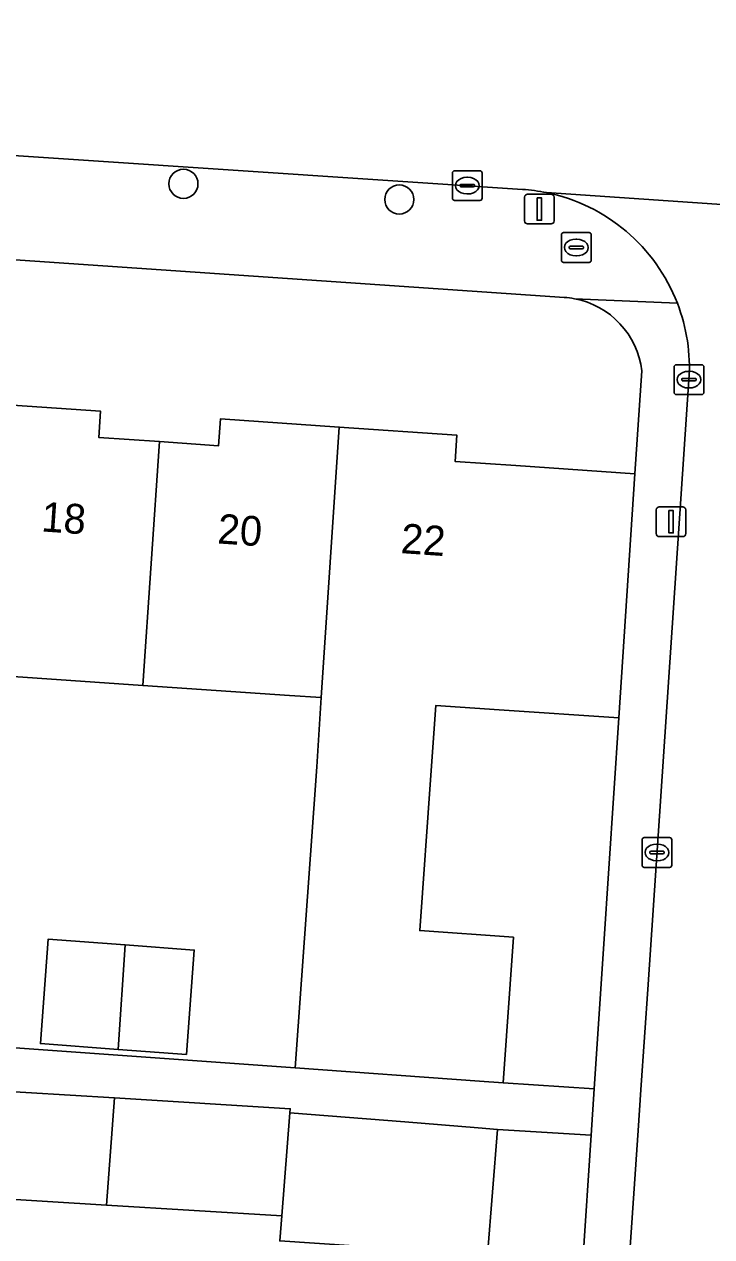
# Model space of a CAD drawing. Extents: x 161848 to 162726, y 385382 to 386521.
# Drawn here: x 162074.32 to 162097.41, y 385549.25 to 385590.01 of the extents above; entities that cross this region are included whole.
import ezdxf

# ---------------------------------------------------------------- set-up
doc = ezdxf.new("R2010")
doc.units = 0
for name, color, linetype in [('IMGEO_Boom', 7, 'Continuous'), ('IMGEO_Brandkraan', 7, 'Continuous'), ('IMGEO_Erf', 7, 'Continuous'), ('IMGEO_Kolk', 7, 'Continuous'), ('IMGEO_Lichtmast', 7, 'Continuous'), ('IMGEO_Muur', 7, 'Continuous'), ('IMGEO_Pand', 7, 'Continuous'), ('IMGEO_Pand_nummerreeks', 7, 'Continuous'), ('IMGEO_Rijbaan_lokaal_open', 7, 'Continuous'), ('IMGEO_Voetpad_open', 7, 'Continuous')]:
    doc.layers.add(name, color=color, linetype=linetype)

msp = doc.modelspace()

# ---------------------------------------------------------------- linework, layer by layer
at = {"layer": 'IMGEO_Boom'}
for centre in [(162079.665, 385584.644), (162086.916, 385584.116)]:
    msp.add_circle(centre, 0.489, dxfattribs=at)
at = {"layer": 'IMGEO_Brandkraan'}
for p, q in [((162092.362, 385582.076), (162092.362, 385582.928)), ((162092.437, 385583.002), (162093.289, 385583.002)), ((162093.363, 385582.928), (162093.363, 385582.076)), ((162092.621, 385582.496), (162092.621, 385582.508)), ((162093.059, 385582.459), (162092.661, 385582.459)), ((162092.664, 385582.545), (162093.062, 385582.545)), ((162092.85, 385582.782), (162092.875, 385582.782)), ((162093.105, 385582.508), (162093.105, 385582.496)), ((162093.289, 385582.002), (162092.437, 385582.002)), ((162092.873, 385582.222), (162092.848, 385582.222))]:
    msp.add_line(p, q, dxfattribs=at)
for points in [[(162092.362, 385582.076), (162092.362, 385582.928)], [(162092.437, 385583.002), (162093.289, 385583.002)], [(162093.363, 385582.928), (162093.363, 385582.076)], [(162093.289, 385582.002), (162092.437, 385582.002)]]:
    msp.add_lwpolyline(points, dxfattribs=at)
for centre, radius, start, end in [((162092.439, 385582.926), 0.0765, 91.552, 178.448), ((162092.439, 385582.926), 0.0765, 91.552, 178.448), ((162093.287, 385582.926), 0.0765, 1.552, 88.448), ((162093.287, 385582.926), 0.0765, 1.552, 88.448), ((162092.661, 385582.505), 0.0403, 85.8775, 175.7526), ((162092.658, 385582.495), 0.0366, 178.938, 274.7102), ((162093.062, 385582.502), 0.043, 264.8664, 352.4533), ((162093.066, 385582.507), 0.0386, 1.7309, 96.639), ((162092.439, 385582.078), 0.0765, 181.552, 268.448), ((162092.439, 385582.078), 0.0765, 181.552, 268.448), ((162093.287, 385582.078), 0.0765, 271.552, 358.448), ((162093.287, 385582.078), 0.0765, 271.552, 358.448)]:
    msp.add_arc(centre, radius, start, end, dxfattribs=at)
for centre, major_axis, ratio, start_param, end_param in [((162092.849, 385582.502), (-0.387, 0.002), 0.722429, 4.712389, 7.853982), ((162092.874, 385582.502), (-0.39, 0.002), 0.717154, 1.570796, 4.712389)]:
    msp.add_ellipse(centre, major_axis=major_axis, ratio=ratio, start_param=start_param, end_param=end_param, dxfattribs=at)
at = {"layer": 'IMGEO_Erf'}
for points in [[(162092.46, 385580.825), (162025.046, 385585.446), (162021.515, 385585.628), (162019.281, 385585.788)], [(162072.925, 385577.272), (162076.881, 385577.001), (162076.821, 385576.119), (162078.864, 385575.978), (162080.848, 385575.842), (162080.909, 385576.739), (162084.899, 385576.465), (162088.851, 385576.194), (162088.79, 385575.315), (162090.826, 385575.175), (162094.831, 385574.899), (162095.06, 385578.354)], [(162071.496, 385555.778), (162083.419, 385554.931), (162084.144, 385565.046), (162084.29, 385567.376), (162083.232, 385567.448), (162078.307, 385567.787), (162072.322, 385568.198)], [(162091.723, 385527.993), (162092.1, 385533.688), (162092.534, 385540.24), (162093.077, 385548.435), (162093.358, 385552.663), (162090.214, 385552.863), (162089.88, 385548.648), (162089.229, 385548.691), (162082.901, 385549.112), (162082.968, 385549.956), (162077.085, 385550.316), (162071.126, 385550.681), (162065.134, 385551.048), (162062.406, 385551.215), (162059.099, 385551.418), (162059.32, 385555.025)]]:
    msp.add_lwpolyline(points, dxfattribs=at)
for points in [[(162094.287, 385566.69), (162090.276, 385566.966), (162088.144, 385567.112), (162087.976, 385564.771), (162087.601, 385559.546), (162090.752, 385559.32), (162090.402, 385554.432), (162093.461, 385554.229), (162093.784, 385559.103)], [(162075.127, 385559.257), (162077.714, 385559.063), (162080.03, 385558.889), (162079.767, 385555.381), (162077.475, 385555.553), (162074.863, 385555.749)]]:
    msp.add_lwpolyline(points, close=True, dxfattribs=at)
for centre, radius, start, end in [((162092.3, 385578.197), 2.633, 79.0604, 86.5236), ((162092.275, 385578.028), 2.804, 6.6838, 79.2114)]:
    msp.add_arc(centre, radius, start, end, dxfattribs=at)
at = {"layer": 'IMGEO_Kolk'}
for p, q in [((162088.699, 385584.156), (162088.699, 385585.008)), ((162088.774, 385585.082), (162089.626, 385585.082)), ((162089.187, 385584.862), (162089.212, 385584.862)), ((162089.7, 385585.008), (162089.7, 385584.156)), ((162088.958, 385584.576), (162088.958, 385584.588)), ((162089.396, 385584.539), (162088.998, 385584.539)), ((162089.001, 385584.625), (162089.399, 385584.625)), ((162089.442, 385584.588), (162089.442, 385584.576)), ((162089.626, 385584.082), (162088.774, 385584.082)), ((162089.21, 385584.302), (162089.185, 385584.302)), ((162096.145, 385577.635), (162096.145, 385578.487)), ((162096.22, 385578.561), (162097.072, 385578.561)), ((162096.633, 385578.341), (162096.658, 385578.341)), ((162097.146, 385578.487), (162097.146, 385577.635)), ((162096.404, 385578.055), (162096.404, 385578.067)), ((162096.842, 385578.018), (162096.444, 385578.018)), ((162096.447, 385578.104), (162096.845, 385578.104)), ((162096.888, 385578.067), (162096.888, 385578.055)), ((162097.072, 385577.561), (162096.22, 385577.561)), ((162096.656, 385577.781), (162096.631, 385577.781)), ((162095.07, 385561.743), (162095.07, 385562.595)), ((162095.145, 385562.669), (162095.997, 385562.669)), ((162095.558, 385562.449), (162095.583, 385562.449)), ((162096.071, 385562.595), (162096.071, 385561.743)), ((162095.329, 385562.163), (162095.329, 385562.175)), ((162095.767, 385562.126), (162095.369, 385562.126)), ((162095.372, 385562.212), (162095.77, 385562.212)), ((162095.813, 385562.175), (162095.813, 385562.163)), ((162095.997, 385561.669), (162095.145, 385561.669)), ((162095.581, 385561.889), (162095.556, 385561.889))]:
    msp.add_line(p, q, dxfattribs=at)
for points in [[(162088.699, 385584.156), (162088.699, 385585.008)], [(162088.774, 385585.082), (162089.626, 385585.082)], [(162089.7, 385585.008), (162089.7, 385584.156)], [(162089.626, 385584.082), (162088.774, 385584.082)], [(162096.145, 385577.635), (162096.145, 385578.487)], [(162096.22, 385578.561), (162097.072, 385578.561)], [(162097.146, 385578.487), (162097.146, 385577.635)], [(162097.072, 385577.561), (162096.22, 385577.561)], [(162095.07, 385561.743), (162095.07, 385562.595)], [(162095.145, 385562.669), (162095.997, 385562.669)], [(162096.071, 385562.595), (162096.071, 385561.743)], [(162095.997, 385561.669), (162095.145, 385561.669)]]:
    msp.add_lwpolyline(points, dxfattribs=at)
for centre, radius, start, end in [((162088.776, 385585.006), 0.0765, 91.552, 178.448), ((162088.776, 385585.006), 0.0765, 91.552, 178.448), ((162089.624, 385585.006), 0.0765, 1.552, 88.448), ((162089.624, 385585.006), 0.0765, 1.552, 88.448), ((162088.998, 385584.585), 0.0403, 85.8775, 175.7526), ((162088.995, 385584.575), 0.0366, 178.938, 274.7102), ((162089.399, 385584.582), 0.043, 264.8664, 352.4533), ((162089.403, 385584.587), 0.0386, 1.7309, 96.639), ((162088.776, 385584.158), 0.0765, 181.552, 268.448), ((162088.776, 385584.158), 0.0765, 181.552, 268.448), ((162089.624, 385584.158), 0.0765, 271.552, 358.448), ((162089.624, 385584.158), 0.0765, 271.552, 358.448), ((162096.222, 385578.485), 0.0765, 91.552, 178.448), ((162096.222, 385578.485), 0.0765, 91.552, 178.448), ((162097.07, 385578.485), 0.0765, 1.552, 88.448), ((162097.07, 385578.485), 0.0765, 1.552, 88.448), ((162096.444, 385578.064), 0.0403, 85.8775, 175.7526), ((162096.441, 385578.054), 0.0366, 178.938, 274.7102), ((162096.845, 385578.061), 0.043, 264.8664, 352.4533), ((162096.849, 385578.066), 0.0386, 1.7309, 96.639), ((162096.222, 385577.637), 0.0765, 181.552, 268.448), ((162096.222, 385577.637), 0.0765, 181.552, 268.448), ((162097.07, 385577.637), 0.0765, 271.552, 358.448), ((162097.07, 385577.637), 0.0765, 271.552, 358.448), ((162095.147, 385562.593), 0.0765, 91.552, 178.448), ((162095.147, 385562.593), 0.0765, 91.552, 178.448), ((162095.995, 385562.593), 0.0765, 1.552, 88.448), ((162095.995, 385562.593), 0.0765, 1.552, 88.448), ((162095.369, 385562.172), 0.0403, 85.8775, 175.7526), ((162095.366, 385562.162), 0.0366, 178.938, 274.7102), ((162095.77, 385562.169), 0.043, 264.8664, 352.4533), ((162095.774, 385562.174), 0.0386, 1.7309, 96.639), ((162095.147, 385561.745), 0.0765, 181.552, 268.448), ((162095.147, 385561.745), 0.0765, 181.552, 268.448), ((162095.995, 385561.745), 0.0765, 271.552, 358.448), ((162095.995, 385561.745), 0.0765, 271.552, 358.448)]:
    msp.add_arc(centre, radius, start, end, dxfattribs=at)
for centre, major_axis, ratio, start_param, end_param in [((162089.186, 385584.582), (-0.387, 0.002), 0.722429, 4.712389, 7.853982), ((162089.211, 385584.582), (-0.39, 0.002), 0.717154, 1.570796, 4.712389), ((162096.632, 385578.061), (-0.387, 0.002), 0.722429, 4.712389, 7.853982), ((162096.657, 385578.061), (-0.39, 0.002), 0.717154, 1.570796, 4.712389), ((162095.557, 385562.169), (-0.387, 0.002), 0.722429, 4.712389, 7.853982), ((162095.582, 385562.169), (-0.39, 0.002), 0.717154, 1.570796, 4.712389)]:
    msp.add_ellipse(centre, major_axis=major_axis, ratio=ratio, start_param=start_param, end_param=end_param, dxfattribs=at)
at = {"layer": 'IMGEO_Lichtmast'}
for p, q in [((162091.123, 385583.396), (162091.123, 385584.196)), ((162091.123, 385584.196), (162091.123, 385583.396)), ((162091.223, 385584.296), (162092.013, 385584.296)), ((162092.013, 385584.296), (162091.223, 385584.296)), ((162092.113, 385584.196), (162092.113, 385583.396)), ((162092.113, 385583.396), (162092.113, 385584.196)), ((162092.013, 385583.296), (162091.223, 385583.296)), ((162091.223, 385583.296), (162092.013, 385583.296)), ((162095.55, 385572.887), (162095.55, 385573.687)), ((162095.55, 385573.687), (162095.55, 385572.887)), ((162095.65, 385573.787), (162096.44, 385573.787)), ((162096.44, 385573.787), (162095.65, 385573.787)), ((162096.54, 385573.687), (162096.54, 385572.887)), ((162096.54, 385572.887), (162096.54, 385573.687)), ((162096.44, 385572.787), (162095.65, 385572.787)), ((162095.65, 385572.787), (162096.44, 385572.787))]:
    msp.add_line(p, q, dxfattribs=at)
for points in [[(162091.543, 385584.171), (162091.693, 385584.171), (162091.693, 385583.421), (162091.543, 385583.421), (162091.543, 385584.171)], [(162095.97, 385573.662), (162096.12, 385573.662), (162096.12, 385572.912), (162095.97, 385572.912), (162095.97, 385573.662)]]:
    msp.add_lwpolyline(points, dxfattribs=at)
for centre, start, end in [((162091.223, 385584.196), 90, 180), ((162091.223, 385584.196), 90, 180), ((162092.013, 385584.196), 0, 90), ((162092.013, 385584.196), 360, 90), ((162091.223, 385583.396), 180, 270), ((162091.223, 385583.396), 180, 270), ((162092.013, 385583.396), 270, 0), ((162092.013, 385583.396), 270, 0), ((162095.65, 385573.687), 90, 180), ((162095.65, 385573.687), 90, 180), ((162096.44, 385573.687), 0, 90), ((162096.44, 385573.687), 360, 90), ((162095.65, 385572.887), 180, 270), ((162095.65, 385572.887), 180, 270), ((162096.44, 385572.887), 270, 0), ((162096.44, 385572.887), 270, 0)]:
    msp.add_arc(centre, 0.1, start, end, dxfattribs=at)
at = {"layer": 'IMGEO_Muur'}
msp.add_lwpolyline([(162094.287, 385566.69), (162093.784, 385559.103)], dxfattribs=at)
at = {"layer": 'IMGEO_Pand'}
for points in [[(162078.864, 385575.978), (162076.821, 385576.119), (162076.881, 385577.001), (162072.925, 385577.272), (162072.322, 385568.198), (162078.307, 385567.787)], [(162078.307, 385567.787), (162083.232, 385567.448), (162084.29, 385567.376), (162084.899, 385576.465), (162080.909, 385576.739), (162080.848, 385575.842), (162078.864, 385575.978)], [(162094.831, 385574.899), (162090.826, 385575.175), (162088.79, 385575.315), (162088.851, 385576.194), (162084.899, 385576.465), (162084.29, 385567.376), (162084.144, 385565.046), (162083.419, 385554.931), (162089.61, 385554.488), (162090.402, 385554.432), (162090.752, 385559.32), (162087.601, 385559.546), (162087.976, 385564.771), (162088.144, 385567.112), (162090.276, 385566.966), (162094.287, 385566.69)], [(162077.714, 385559.063), (162075.127, 385559.257), (162074.863, 385555.749), (162077.475, 385555.553)], [(162077.475, 385555.553), (162079.767, 385555.381), (162080.03, 385558.889), (162077.714, 385559.063)], [(162071.126, 385550.681), (162077.085, 385550.316), (162077.354, 385553.921), (162071.388, 385554.286)], [(162083.243, 385553.417), (162083.254, 385553.559), (162077.354, 385553.921), (162077.085, 385550.316), (162082.968, 385549.956)], [(162090.214, 385552.863), (162089.565, 385552.915), (162087.098, 385553.111), (162083.243, 385553.417), (162082.968, 385549.956), (162082.901, 385549.112), (162089.229, 385548.691), (162089.88, 385548.648)]]:
    msp.add_lwpolyline(points, close=True, dxfattribs=at)
at = {"layer": 'IMGEO_Rijbaan_lokaal_open'}
for points in [[(162165.097, 385586.64), (162130.155, 385588.889), (162094.025, 385591.248), (162087.578, 385591.669), (162081.518, 385592.065), (162071.227, 385592.737), (162065.28, 385593.125), (162054.943, 385593.8), (162048.733, 385594.205), (162038.406, 385594.88), (162032.666, 385595.254), (162026.711, 385595.643), (162020.337, 385596.068), (162020.024, 385589.221), (162023.178, 385588.988), (162091.06, 385584.457)], [(162091.863, 385584.348), (162109.52, 385583.144)], [(162109.52, 385583.144), (162091.863, 385584.348)], [(162096.647, 385578.057), (162095.273, 385557.733), (162095.033, 385554.193), (162094.941, 385552.823), (162094.676, 385548.912), (162093.23, 385527.523)]]:
    msp.add_lwpolyline(points, dxfattribs=at)
for centre, radius, start, end in [((162090.649, 385578.419), 6.052, 78.4309, 86.1088), ((162090.649, 385578.459), 6.013, 21.1461, 78.3508), ((162090.663, 385578.464), 5.998, 356.1052, 21.1459)]:
    msp.add_arc(centre, radius, start, end, dxfattribs=at)
at = {"layer": 'IMGEO_Voetpad_open'}
for points in [[(162091.06, 385584.457), (162023.178, 385588.988), (162020.024, 385589.221), (162018.349, 385589.345)], [(162019.281, 385585.788), (162021.515, 385585.628), (162025.046, 385585.446), (162092.46, 385580.825)], [(162092.8, 385580.782), (162096.257, 385580.628)], [(162096.257, 385580.628), (162092.8, 385580.782)], [(162095.06, 385578.354), (162094.831, 385574.899), (162094.287, 385566.69), (162093.784, 385559.103), (162093.461, 385554.229), (162093.358, 385552.668), (162093.358, 385552.663), (162093.077, 385548.435), (162092.534, 385540.24), (162092.1, 385533.688), (162091.723, 385527.993), (162091.437, 385523.686)], [(162093.23, 385527.523), (162094.676, 385548.912), (162094.941, 385552.823), (162095.033, 385554.193), (162095.273, 385557.733), (162096.647, 385578.057)], [(162071.388, 385554.286), (162077.354, 385553.921), (162083.254, 385553.559), (162083.243, 385553.417), (162087.098, 385553.111), (162089.565, 385552.915), (162090.214, 385552.863), (162093.358, 385552.663), (162093.358, 385552.668), (162093.461, 385554.229), (162090.402, 385554.432), (162089.61, 385554.488), (162083.419, 385554.931), (162071.496, 385555.778)]]:
    msp.add_lwpolyline(points, dxfattribs=at)
for centre, radius, start, end in [((162090.649, 385578.419), 6.052, 78.4309, 86.1088), ((162090.649, 385578.459), 6.013, 21.1461, 78.3508), ((162092.3, 385578.197), 2.633, 79.0604, 86.5236), ((162092.275, 385578.028), 2.804, 6.6838, 79.2114), ((162090.663, 385578.464), 5.998, 356.1052, 21.1459)]:
    msp.add_arc(centre, radius, start, end, dxfattribs=at)

# ---------------------------------------------------------------- texts
at = {"layer": 'IMGEO_Pand_nummerreeks'}
for s, rotation, p in [('18', 356.0916, (162074.872, 385572.962)), ('20', 356.0916, (162080.79, 385572.558)), ('22', 356.0628, (162086.946, 385572.232))]:
    msp.add_text(s, height=1, rotation=rotation, dxfattribs=at).set_placement(p)

doc.saveas('drawing.dxf')
